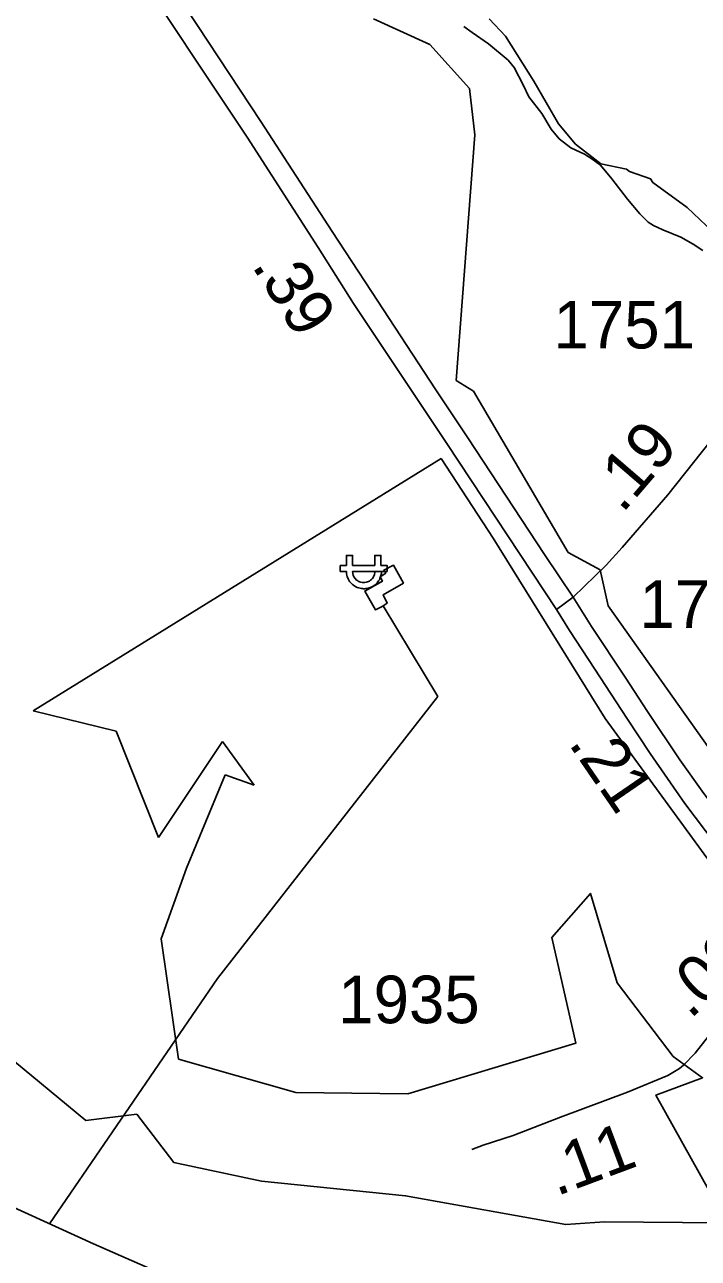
# Model space of a CAD drawing. Extents: x 1159738 to 1321356, y 736314 to 882035.
# Drawn here: x 1291778 to 1293549, y 739362 to 742603 of the extents above; entities that cross this region are included whole.
import ezdxf

# ---------------------------------------------------------------- set-up
doc = ezdxf.new("R2010")
doc.units = 0
for name, color, linetype in [('Exist Boundary Political City Limit New', 7, 'Continuous'), ('Exist Boundary Political CountyLine', 7, 'Continuous'), ('Exist Hydrographic Lake Shore', 7, 'Continuous'), ('Exist Hydrographic Misc Water Feature', 7, 'Continuous'), ('Exist Road Non-System Type 51', 7, 'Continuous'), ('Exist Road Primary US Divided Attributed', 7, 'Continuous'), ('Exist Road Primary US Mileage Hundredths English Label', 7, 'Continuous'), ('Exist Road Secondary Mileage Hundredths English Label', 7, 'Continuous'), ('Exist Road Secondary Type 51 Attributed', 7, 'Continuous'), ('Exist Road Secondary Type 51 Number Label', 7, 'Continuous'), ('Exist Utilities Electrical Power Substation CELL', 7, 'Continuous'), ('Exist Utilities Electrical Transmission Line', 7, 'Continuous'), ('Map Preparation Boundary City Limit Buffer Line', 7, 'Continuous')]:
    doc.layers.add(name, color=color, linetype=linetype)

msp = doc.modelspace()

# ---------------------------------------------------------------- linework, layer by layer
at = {"layer": 'Exist Boundary Political City Limit New'}
for p, q in [((1292843.1, 742550.6), (1292694.9, 742618)), ((1292947.9, 742435.3), (1292843.1, 742550.6)), ((1292961.9, 742313.3), (1292947.9, 742435.3)), ((1292912.7, 741668.5), (1292961.9, 742313.3)), ((1292958.2, 741640.4), (1292912.7, 741668.5)), ((1293206.8, 741216.9), (1292958.2, 741640.4)), ((1291800.8, 740800.3), (1292873.5, 741463.3)), ((1293291, 741171.3), (1293206.8, 741216.9)), ((1293312, 741076.6), (1293291, 741171.3)), ((1293841.3, 740329.4), (1293312, 741076.6)), ((1292018.7, 740747.4), (1291800.8, 740800.3)), ((1292130.3, 740468.1), (1292018.7, 740747.4)), ((1292018.7, 740747.4), (1292018.7, 740747.4)), ((1292298.2, 740720.2), (1292130.3, 740468.1)), ((1292382, 740605), (1292298.2, 740720.2)), ((1292204, 740387.4), (1292305.2, 740632.1)), ((1292305.2, 740632.1), (1292382, 740605)), ((1292137.4, 740201.5), (1292204, 740387.4)), ((1292182.9, 739885.8), (1292137.4, 740201.5)), ((1293227.6, 739927.9), (1293227.6, 739927.9))]:
    msp.add_line(p, q, dxfattribs=at)
msp.add_lwpolyline([(1292873.5, 741463.3), (1293010.1, 741254.3), (1293304.6, 740780.7), (1293676.2, 740272), (1293953.1, 740016), (1294391.3, 739517.8), (1294335.2, 739538.9), (1294093.4, 739573.9), (1293942.6, 739591.5), (1293770.8, 739595), (1293693.7, 739556.4), (1293707.7, 739465.2), (1293623.6, 739458.2), (1293437.8, 739791.4), (1293560.6, 739836.7), (1293483.5, 739892.8), (1293336.3, 740085.7), (1293266.2, 740320.8), (1293164.5, 740205), (1293227.6, 739927.9), (1292785.9, 739794.6), (1292491.4, 739798.1), (1292182.9, 739885.8)], dxfattribs=at)
at = {"layer": 'Exist Boundary Political CountyLine'}
msp.add_lwpolyline([(1292181.1, 739303.7), (1291958.9, 739400.2), (1291205.5, 739743.5), (1290915.3, 739841.3), (1290799.7, 739865.7), (1290668, 739884.3), (1290516, 739887.4), (1290349.8, 739878.7), (1289950.2, 739810.7), (1289636.1, 739714.9), (1289080.2, 739532)], dxfattribs=at)
at = {"layer": 'Exist Hydrographic Lake Shore'}
msp.add_lwpolyline([(1294585.7, 739430.7), (1294489.6, 739417), (1294393.4, 739515.9), (1294162.7, 739548.9), (1293780, 739581.2), (1293715, 739558.9), (1293713.1, 739454.9), (1293302.9, 739458.6), (1293200.9, 739451.2), (1292779.7, 739526.7), (1292400.6, 739565.2), (1292170.2, 739614.5), (1292073.1, 739741.2), (1291939.1, 739724.7), (1291726.3, 739900.2)], dxfattribs=at)
at = {"layer": 'Exist Hydrographic Misc Water Feature'}
msp.add_lwpolyline([(1293669.9, 741980.9), (1293519.8, 742123.1), (1293430.1, 742188.3), (1293423.8, 742197.9), (1293367.9, 742217.7), (1293360.5, 742223.7), (1293292.9, 742237.6), (1293226.3, 742289.5), (1293181.8, 742342.8), (1293116.9, 742454.6), (1293042.1, 742572.7), (1292999.4, 742618)], dxfattribs=at)
at = {"layer": 'Exist Road Non-System Type 51'}
msp.add_lwpolyline([(1293560.9, 742010.2), (1293535.4, 742026.4), (1293503, 742045), (1293455.9, 742064.3), (1293431.4, 742075.3), (1293417.5, 742084.6), (1293395.9, 742106.2), (1293363.5, 742144.9), (1293321.8, 742198.1), (1293292.5, 742233.7), (1293269.3, 742250.7), (1293250.1, 742263), (1293213.8, 742279.2), (1293183.8, 742302.8), (1293162.2, 742328.3), (1293137.5, 742370), (1293103.6, 742413.2), (1293088.9, 742444.9), (1293065, 742490.5), (1293049.5, 742509.8), (1292997.8, 742552.3), (1292954.8, 742582.8), (1292933.2, 742598.2)], dxfattribs=at)
at = {"layer": 'Exist Road Primary US Divided Attributed'}
for points in [[(1293220, 741098.9), (1293144.8, 741211.1), (1292943.7, 741517.8), (1292859.6, 741643.9), (1292689.7, 741902.2), (1292586.3, 742059.9), (1292460.1, 742253.9), (1292399.4, 742348.9), (1292232.6, 742600.7), (1292084.7, 742824.4)], [(1292039.6, 742793.5), (1292363.4, 742307.4), (1292549.6, 742017.7), (1292642.3, 741870.7), (1292868.7, 741531.7), (1292887.8, 741503.2), (1293176.4, 741066.5)], [(1293869.2, 740228.9), (1293847.1, 740252.6), (1293792.9, 740307.9), (1293737.7, 740367), (1293683, 740429.3), (1293629.3, 740496.2), (1293599.3, 740535.3), (1293559.1, 740590), (1293501, 740671.6), (1293415.8, 740799.2), (1293356.7, 740889.3), (1293268.7, 741021.8), (1293220, 741098.9)], [(1293176.4, 741066.5), (1293210.5, 741011.3), (1293277.3, 740910), (1293361.5, 740781.8), (1293422.8, 740688.4), (1293513.4, 740557.1), (1293568.1, 740485), (1293627.6, 740410.4), (1293661.3, 740371.3), (1293714.9, 740312.2), (1293793.1, 740228.5), (1293828.3, 740195.3)]]:
    msp.add_lwpolyline(points, dxfattribs=at)
at = {"layer": 'Exist Road Secondary Type 51 Attributed'}
for points in [[(1293789.9, 741886), (1293773.7, 741849.7), (1293744.4, 741785), (1293703.5, 741705.5), (1293668, 741642.3), (1293604, 741538.1), (1293469, 741368.4), (1293348.7, 741229.8), (1293307.1, 741183.5), (1293249.3, 741127.2), (1293220, 741098.9)], [(1293220, 741098.9), (1293176.4, 741066.5)], [(1293828.3, 740195.3), (1293796.6, 740166.2), (1293759.7, 740133.5), (1293726, 740099.7), (1293684.7, 740065.5), (1293656, 740039.3), (1293630.7, 740015.7), (1293603.8, 739985.3), (1293575.9, 739945.6), (1293541.3, 739901.7), (1293510.1, 739869.5)], [(1293510.1, 739869.5), (1293499.5, 739861.5), (1293469.1, 739842.9), (1293362.8, 739799), (1293186.6, 739733.2), (1293062.6, 739685), (1292984, 739659.5), (1292954, 739647.9)]]:
    msp.add_lwpolyline(points, dxfattribs=at)
at = {"layer": 'Exist Utilities Electrical Power Substation CELL'}
msp.add_lwpolyline([(1292608.1, 741182.6), (1292624.1, 741182.6), (1292624.1, 741209), (1292640.4, 741209), (1292640.4, 741182.6), (1292698.5, 741182.6), (1292698.5, 741209), (1292714.7, 741209), (1292714.7, 741182.6), (1292730.8, 741182.6), (1292730.8, 741166.7), (1292714.7, 741166.7), (1292698.5, 741166.7), (1292640.4, 741166.7), (1292640.9, 741161.6), (1292641.9, 741157.2), (1292643.9, 741152.6), (1292647, 741148.2), (1292650.8, 741144.3), (1292652.9, 741142.6), (1292655.4, 741141.3), (1292658.5, 741139.6), (1292662, 741138.5), (1292665.9, 741137.7), (1292668.9, 741137.5), (1292672.3, 741137.6), (1292676.2, 741138.2), (1292679.7, 741139.2), (1292682.1, 741140.2), (1292684.8, 741141.6), (1292687.6, 741143.6), (1292690.2, 741145.9), (1292692.4, 741148.3), (1292694.2, 741150.7), (1292695.2, 741152.6), (1292696.4, 741154.9), (1292697.5, 741157.8), (1292697.9, 741159.7), (1292698.6, 741162.7), (1292698.8, 741165), (1292698.9, 741166.7), (1292716.6, 741166.7), (1292716.3, 741163.9), (1292716, 741161.7), (1292715.6, 741159), (1292714.9, 741156.2), (1292714.1, 741153.1), (1292713.2, 741150.6), (1292712.2, 741147.9), (1292710.7, 741145.1), (1292708.8, 741142.1), (1292706.7, 741139.2), (1292704.6, 741136.7), (1292702.4, 741134.4), (1292699.5, 741131.8), (1292696.3, 741129.4), (1292692.9, 741127.4), (1292689.3, 741125.5), (1292686.6, 741124.3), (1292684, 741123.5), (1292681.4, 741122.8), (1292678.3, 741122.1), (1292675.2, 741121.8), (1292672.4, 741121.5), (1292668.8, 741121.5), (1292666.3, 741121.6), (1292663.5, 741121.9), (1292660.6, 741122.5), (1292656.6, 741123.4), (1292652.5, 741125), (1292648.9, 741126.6), (1292645.9, 741128.3), (1292642.5, 741130.6), (1292639.9, 741132.8), (1292638.4, 741134.1), (1292636.4, 741136.1), (1292634.8, 741137.9), (1292632.5, 741140.6), (1292630.3, 741144.1), (1292628.7, 741147.2), (1292627.4, 741149.9), (1292626.5, 741152.5), (1292625.2, 741156.8), (1292624.5, 741160.3), (1292624.2, 741163.4), (1292623.9, 741166.7), (1292608.1, 741166.7)], close=True, dxfattribs=at)
at = {"layer": 'Exist Utilities Electrical Transmission Line'}
for points in [[(1292720.4, 741076.2), (1292730.8, 741083.4), (1292720.4, 741105), (1292773.9, 741136.1), (1292747.5, 741183.3), (1292722.8, 741170.5), (1292727.6, 741162.5), (1292713.2, 741152.9), (1292718.8, 741140.9), (1292672.4, 741115.4), (1292700.4, 741065.8), (1292722, 741076.2)], [(1292720.4, 741076.2), (1292864.2, 740838.3)], [(1291843.6, 739452.8), (1292285.3, 740097.6), (1292864.2, 740838.3)]]:
    msp.add_lwpolyline(points, dxfattribs=at)
at = {"layer": 'Map Preparation Boundary City Limit Buffer Line'}
for p, q in [((1292843.1, 742550.6), (1292694.9, 742618)), ((1292947.9, 742435.3), (1292843.1, 742550.6)), ((1292961.9, 742313.3), (1292947.9, 742435.3)), ((1292912.7, 741668.5), (1292961.9, 742313.3)), ((1292958.2, 741640.4), (1292912.7, 741668.5)), ((1293206.8, 741216.9), (1292958.2, 741640.4)), ((1291800.8, 740800.3), (1292873.5, 741463.3)), ((1293291, 741171.3), (1293206.8, 741216.9)), ((1293312, 741076.6), (1293291, 741171.3)), ((1293841.3, 740329.4), (1293312, 741076.6)), ((1292018.7, 740747.4), (1291800.8, 740800.3)), ((1292130.3, 740468.1), (1292018.7, 740747.4)), ((1292018.7, 740747.4), (1292018.7, 740747.4)), ((1292298.2, 740720.2), (1292130.3, 740468.1)), ((1292382, 740605), (1292298.2, 740720.2)), ((1292204, 740387.4), (1292305.2, 740632.1)), ((1292305.2, 740632.1), (1292382, 740605)), ((1292137.4, 740201.5), (1292204, 740387.4)), ((1292182.9, 739885.8), (1292137.4, 740201.5)), ((1293227.6, 739927.9), (1293227.6, 739927.9))]:
    msp.add_line(p, q, dxfattribs=at)
msp.add_lwpolyline([(1292873.5, 741463.3), (1293010.1, 741254.3), (1293304.6, 740780.7), (1293676.2, 740272), (1293953.1, 740016), (1294391.3, 739517.8), (1294335.2, 739538.9), (1294093.4, 739573.9), (1293942.6, 739591.5), (1293770.8, 739595), (1293693.7, 739556.4), (1293707.7, 739465.2), (1293623.6, 739458.2), (1293437.8, 739791.4), (1293560.6, 739836.7), (1293483.5, 739892.8), (1293336.3, 740085.7), (1293266.2, 740320.8), (1293164.5, 740205), (1293227.6, 739927.9), (1292785.9, 739794.6), (1292491.4, 739798.1), (1292182.9, 739885.8)], dxfattribs=at)

# ---------------------------------------------------------------- texts
at = {"layer": 'Exist Road Primary US Mileage Hundredths English Label'}
for s, rotation, p in [('.39', 302.2573, (1292373.6, 741970.1)), ('.21', 304.4173, (1293206.1, 740714.8))]:
    msp.add_text(s, height=125, rotation=rotation, dxfattribs=at).set_placement(p)
at = {"layer": 'Exist Road Secondary Mileage Hundredths English Label'}
for s, rotation, p in [('.19', 49.3103, (1293349.6, 741317.1)), ('.09', 42.378, (1293527.6, 739988.7)), ('.11', 20.4799, (1293176.5, 739525.1))]:
    msp.add_text(s, height=125, rotation=rotation, dxfattribs=at).set_placement(p)
at = {"layer": 'Exist Road Secondary Type 51 Number Label'}
for s, p in [('1751', (1293168.6, 741752.6)), ('1776', (1293394.5, 741018.6)), ('1935', (1292602.6, 739980))]:
    msp.add_text(s, height=125, dxfattribs=at).set_placement(p)

doc.saveas('drawing.dxf')
